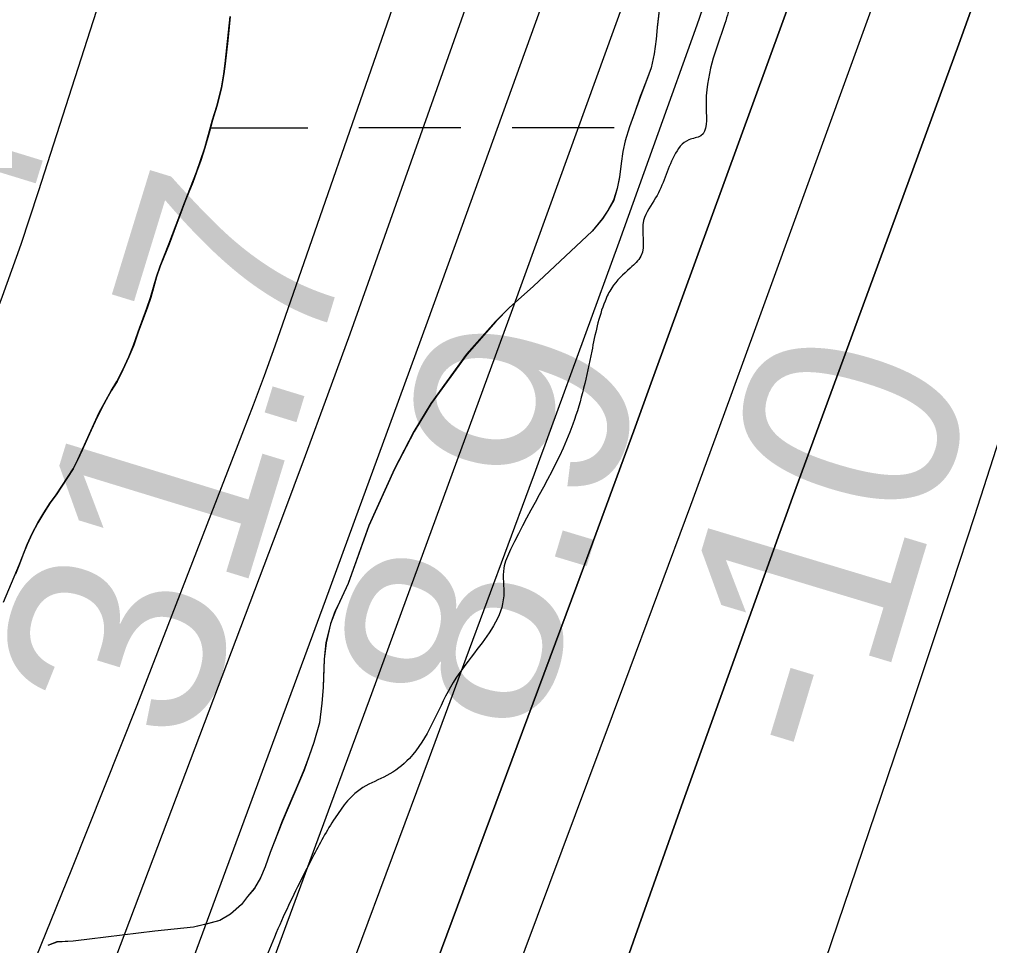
# Model space of a CAD drawing. Extents: x 3297716 to 3335574, y 688621 to 713991.
# Drawn here: x 3320949.3 to 3321253.1, y 697323.4 to 697613.5 of the extents above; entities that cross this region are included whole.
import ezdxf

# ---------------------------------------------------------------- set-up
doc = ezdxf.new("R2010")
doc.units = 0
for name, color, linetype in [('V-RIVR-EDGE', 7, 'Continuous'), ('V-RIVR-RANG', 7, 'Continuous'), ('V-SITE-VEGE', 7, 'Continuous'), ('V-TOPO-DPTH', 7, 'Continuous'), ('V-TOPO-MAJR', 7, 'Continuous'), ('V-TOPO-MINR', 7, 'Continuous'), ('V-TOPO-SHOR', 7, 'Continuous'), ('V-TOPO-WATR', 7, 'Continuous'), ('V-WETL-SWMP', 7, 'Continuous')]:
    doc.layers.add(name, color=color, linetype=linetype)

msp = doc.modelspace()

# ---------------------------------------------------------------- linework, layer by layer
at = {"layer": 'V-RIVR-EDGE'}
msp.add_spline([(3321618.45, 701061.3), (3321639.17, 701040.92), (3321661.92, 701020.55), (3321674.32, 701007.67), (3321694.16, 700986.07), (3321717.72, 700957.41), (3321720.61, 700953.26), (3321724.75, 700950.76), (3321726.82, 700949.51), (3321730.12, 700946.19), (3321742.93, 700927.09), (3321753.65, 700905.93), (3321756.11, 700893.9), (3321759.81, 700884.36), (3321768.06, 700867.34), (3321776.73, 700853.23), (3321786.64, 700837.46), (3321794.49, 700827.9), (3321804.41, 700817.1), (3321812.69, 700810.04), (3321821.8, 700809.18), (3321830.09, 700806.68), (3321833.39, 700803.77), (3321835.87, 700798.79), (3321840.83, 700792.97), (3321849.52, 700787.56), (3321852, 700783.83), (3321866.46, 700765.14), (3321875.54, 700751.02), (3321880.08, 700741.06), (3321885.01, 700725.72), (3321889.55, 700717), (3321895.75, 700710.35), (3321901.94, 700699.15), (3321908.12, 700684.63), (3321912.22, 700664.31), (3321919.16, 700623.67), (3321922, 700598.79), (3321922.33, 700564.8), (3321921.8, 700517.55), (3321919.28, 700502.22), (3321912.99, 700476.13), (3321905.84, 700433.04), (3321899.49, 700379.59), (3321893.61, 700348.1), (3321887.31, 700316.2), (3321880.2, 700288.86), (3321874.74, 700259.03), (3321869.25, 700218.84), (3321863.73, 700164.56), (3321860.77, 700141.35), (3321859.51, 700133.9), (3321857.38, 700109.86), (3321857.72, 700080.85), (3321854.3, 700038.58), (3321847.95, 699987.61), (3321847.83, 699937.46), (3321848.6, 699913.83), (3321849.33, 699873.21), (3321853.78, 699830.51), (3321854.96, 699803.15), (3321853.26, 699786.99), (3321851.54, 699762.54), (3321847.36, 699747.63), (3321844.45, 699743.9), (3321843.17, 699728.57), (3321839.41, 699718.22), (3321831.1, 699708.71), (3321827.36, 699705.81), (3321826.94, 699701.67), (3321826.9, 699687.16), (3321823.15, 699678.88), (3321813.6, 699670.62), (3321798.66, 699664.44), (3321785.76, 699644.16), (3321779.93, 699632.57), (3321773.21, 699598.6), (3321768.1, 699540.58), (3321765.15, 699519.86), (3321762.59, 699492.93), (3321757.53, 699458.54), (3321751.27, 699439.49), (3321741.26, 699415.47), (3321732.08, 699391.04), (3321722.08, 699368.27), (3321716.24, 699354.61), (3321712.46, 699334.72), (3321711.17, 699313.17), (3321708.16, 699269.24), (3321710.2, 699258.88), (3321713.08, 699250.99), (3321718.86, 699240.62), (3321727.54, 699231.89), (3321733.75, 699226.9), (3321735.8, 699219.85), (3321729.5, 699186.29), (3321720.32, 699159.37), (3321709.07, 699134.53), (3321700.31, 699115.49), (3321685.36, 699100.6), (3321679.12, 699094.4), (3321674.96, 699087.37), (3321674.54, 699083.64), (3321670.34, 699063.75), (3321660.32, 699031.86), (3321651.17, 699018.62), (3321638.28, 699002.49), (3321632.02, 698987.58), (3321625.76, 698968.12), (3321619.46, 698936.22), (3321615.66, 698908.04), (3321607.29, 698875.32), (3321593.49, 698825.61), (3321583.49, 698805.33), (3321580.14, 698792.07), (3321580.11, 698777.57), (3321580.08, 698768.03), (3321572.16, 698748.16), (3321567.94, 698717.91), (3321559.1, 698663.64), (3321555.74, 698647.06), (3321554.07, 698638.36), (3321550.73, 698631.74), (3321551.53, 698617.65), (3321548.59, 698601.9), (3321548.13, 698586.15), (3321543.97, 698577.46), (3321538.14, 698566.28), (3321534.37, 698551.37), (3321535.17, 698541.42), (3321533.49, 698532.72), (3321521.4, 698502.08), (3321503.45, 698451.14), (3321490.53, 698421.75), (3321481.38, 698409.33), (3321476.81, 698403.96), (3321474.3, 698395.26), (3321466.79, 698374.55), (3321458.45, 698355.09), (3321454.28, 698343.91), (3321453.02, 698339.36), (3321455.92, 698336.45), (3321456.74, 698333.13), (3321454.65, 698329.4), (3321448.83, 698321.96), (3321440.11, 698313.69), (3321430.98, 698308.32), (3321420.6, 698301.3), (3321418.1, 698296.34), (3321412.68, 698284.33), (3321407.28, 698277.71), (3321395.61, 698252.46), (3321375.16, 698198.21), (3321359.31, 698158.46), (3321345.97, 698126.16), (3321337.19, 698093.85), (3321334.25, 698078.94), (3321334.23, 698070.24), (3321336.69, 698059.45), (3321328.74, 698032.12), (3321314.56, 697996.09), (3321306.62, 697968.76), (3321301.21, 697958.41), (3321293.31, 697951.38), (3321284.15, 697933.99), (3321274.57, 697915.37), (3321271.23, 697904.6), (3321272.45, 697893.82), (3321272.42, 697881.8), (3321266.57, 697862.33), (3321256.95, 697828.37), (3321254.44, 697817.6), (3321249.85, 697808.08), (3321241.51, 697787.79), (3321233.61, 697774.54), (3321226.53, 697762.13), (3321220.27, 697745.56), (3321216.1, 697733.97), (3321215.67, 697727.34), (3321217.73, 697725.67), (3321219.8, 697723.6), (3321219.37, 697718.62), (3321208.12, 697691.71), (3321197.7, 697668.11), (3321194.79, 697666.04), (3321191.06, 697666.05), (3321191.45, 697656.52), (3321188.95, 697651.55), (3321185.63, 697649.07), (3321180.24, 697647.84), (3321181.04, 697635.82), (3321179.37, 697630.85), (3321174.8, 697625.89), (3321172.29, 697619.26), (3321170.2, 697612.22), (3321164.33, 697585.71), (3321162.65, 697577.01), (3321158.92, 697575.78), (3321154.35, 697570.81), (3321148.51, 697557.56), (3321144.77, 697550.53), (3321143.91, 697539.34), (3321140.58, 697535.62), (3321134.77, 697529.41), (3321132.68, 697525.27), (3321128.5, 697509.53), (3321122.64, 697486.75), (3321103.06, 697447.42), (3321100.98, 697441.63), (3321100.95, 697432.92), (3321091.79, 697415.12), (3321084.3, 697404.36), (3321071.4, 697382.01), (3321064.34, 697376.64), (3321056.87, 697372.93), (3321048.14, 697363.42), (3321041.07, 697351), (3321031.9, 697332.37), (3321023.56, 697312.08), (3321015.63, 697288.06), (3321006.43, 697254.51), (3320994.76, 697229.67), (3320983.51, 697207.32), (3320979.36, 697203.6), (3320975.6, 697193.66), (3320968.09, 697172.54), (3320962.64, 697145.61), (3320955.95, 697122.42), (3320943.84, 697086.8), (3320940.48, 697069.4), (3320936.31, 697061.12), (3320926.34, 697048.71), (3320920.93, 697043.34), (3320909.64, 697002.33), (3320899.61, 696969.2), (3320887.51, 696935.24), (3320880.84, 696920.33), (3320879.58, 696912.46), (3320883.28, 696900.43), (3320882.85, 696894.63), (3320876.18, 696878.07), (3320871.56, 696854.04), (3320866.95, 696835.81), (3320859.86, 696815.94), (3320857.35, 696806.82), (3320853.17, 696794.4), (3320849.83, 696784.46), (3320847.3, 696766.64), (3320843.13, 696755.46), (3320836.06, 696746.78), (3320830.23, 696736.43), (3320825.62, 696714.06), (3320819.78, 696699.98), (3320814.39, 696700.82), (3320813.53, 696688.39), (3320798.51, 696648.22), (3320788.51, 696625.45), (3320782.7, 696621.73), (3320776.44, 696606.83), (3320773.11, 696599.38), (3320766.05, 696592.76), (3320752.32, 696573.31), (3320739.41, 696550.14), (3320720.25, 696512.05), (3320700.68, 696473.55), (3320668.58, 696401.51), (3320646.49, 696351.83), (3320619.82, 696291.38), (3320606.9, 696264.05), (3320587.72, 696216.85), (3320576.88, 696191.59), (3320559.79, 696152.26), (3320552.68, 696128.24), (3320546.41, 696106.29), (3320536.39, 696076.47), (3320526.77, 696040.43), (3320506.73, 695984.11), (3320462.47, 695850.34), (3320450.34, 695806.02), (3320441.99, 695784.08), (3320420.24, 695702.06), (3320413.95, 695672.23), (3320409.31, 695639.92), (3320408.02, 695624.17), (3320406.74, 695608.42), (3320408.37, 695594.32), (3320410.83, 695583.96), (3320416.18, 695571.92), (3320421.98, 695567.35), (3320430.26, 695563.18), (3320436.88, 695558.19), (3320439.76, 695552.38), (3320445.95, 695539.93), (3320448.82, 695529.15), (3320449.62, 695514.64), (3320448.35, 695507.18), (3320445.85, 695499.32), (3320439.61, 695490.63), (3320432.95, 695478.62), (3320425.04, 695464.14), (3320423.36, 695454.61), (3320416.68, 695438.87), (3320407.94, 695423.56), (3320400.05, 695416.95), (3320392.16, 695411.99), (3320377.64, 695405.4), (3320369.77, 695408.32), (3320357.76, 695410.42), (3320346.57, 695411.28), (3320320.43, 695400.15), (3320298.01, 695386.53), (3320249, 695343.13), (3320201.63, 695295.58), (3320188.34, 695286.49), (3320177.97, 695282.37), (3320168.43, 695279.5), (3320163.44, 695274.95), (3320158.02, 695258.8), (3320150.48, 695228.14), (3320140.07, 695207.45), (3320125.48, 695174.32), (3320115.05, 695149.48), (3320110.04, 695134.99), (3320108.37, 695129.6), (3320108.36, 695125.87), (3320112.48, 695115.91), (3320113.71, 695108.45), (3320113.28, 695102.65), (3320106.62, 695091.47), (3320104.12, 695086.92), (3320100.38, 695081.54), (3320098.3, 695077.82), (3320098.29, 695074.91), (3320104.89, 695063.71), (3320105.7, 695055.41), (3320108.15, 695041.32), (3320112.69, 695030.11), (3320122.19, 695016.41), (3320128.39, 695010.18), (3320133.76, 695004.36), (3320135.82, 694999.39), (3320135.81, 694993.17), (3320132.46, 694981.16), (3320110.39, 694941.42), (3320095, 694917.83), (3320080.04, 694902.95), (3320068.41, 694893.44), (3320055.95, 694881.45), (3320033.07, 694848.77), (3319991.89, 694787.94), (3319966.93, 694752.36), (3319939.88, 694710.15), (3319919.91, 694678.69), (3319900.35, 694647.24), (3319884.95, 694618.27), (3319831.21, 694511.88), (3319802.89, 694453.92), (3319782.47, 694411.28), (3319716.3, 694301.19), (3319680.91, 694240.35), (3319651.35, 694187.37), (3319580.16, 694059.05), (3319556.78, 694017.46)], degree=3, dxfattribs=at)
at = {"layer": 'V-SITE-VEGE'}
for points in [[(3321150.41, 697622.61), (3321148.99, 697611.01), (3321148.67, 697607.29), (3321148.09, 697602.72), (3321147.14, 697598.35), (3321143.75, 697589.3), (3321140.37, 697579.81), (3321138.99, 697575.46), (3321138.3, 697572.1), (3321137.71, 697568.38), (3321137.21, 697564.13), (3321136.53, 697560.49), (3321135.41, 697556.86), (3321133.57, 697553.66), (3321131.91, 697551.08), (3321128.63, 697547.17), (3321110.3, 697529.96), (3321102.65, 697523.18), (3321098.44, 697518.9), (3321089.37, 697508.58), (3321078.19, 697493.19), (3321072.85, 697484.39), (3321066.75, 697472.67), (3321058.73, 697454.92), (3321052.25, 697436.83), (3321048.22, 697428.21), (3321046.75, 697424.13), (3321045.29, 697418.19), (3321044.71, 697413.06), (3321044.42, 697404.21), (3321044.01, 697399.34), (3321043.26, 697393.14), (3321041.53, 697387.03), (3321038.41, 697378.33), (3321031.63, 697362.36), (3321027.8, 697352.51), (3321026.25, 697348.08), (3321024.77, 697344.62), (3321022.93, 697341.33), (3321020.74, 697338.75), (3321018.81, 697336.26), (3321015.38, 697333.22), (3321012.04, 697331.25), (3321008.15, 697330.17), (3321003.82, 697329.16), (3320991.71, 697327.92), (3320966.15, 697324.77), (3320960.98, 697324.52), (3320958.16, 697323.38)], [(3320944.31, 697430.92), (3320949.3, 697442.85), (3320951.72, 697449.04), (3320953.29, 697452.46), (3320955.08, 697455.81), (3320956.94, 697458.94), (3320958.95, 697462.07), (3320960.82, 697464.55), (3320966.12, 697472.74), (3320967.6, 697475.6), (3320974.33, 697490.4), (3320978.05, 697497.17), (3320979.84, 697500.08), (3320981.71, 697503.72), (3320983.56, 697507.8), (3320985.06, 697511.44), (3320986.48, 697515.58), (3320989.25, 697523), (3320990.39, 697526.42), (3320992.23, 697532.89), (3320993.37, 697536.23), (3320996.14, 697543.07), (3321000.98, 697556.01), (3321004.76, 697565.62), (3321006.04, 697569.25), (3321007.39, 697573.25), (3321009.79, 697581.97), (3321011.14, 697586.33), (3321012.54, 697592.08), (3321013.31, 697596.43), (3321013.72, 697599.63), (3321015.29, 697614.43)]]:
    msp.add_lwpolyline(points, dxfattribs=at)
at = {"layer": 'V-TOPO-DPTH'}
for points in [[(3320951.21, 696763.93), (3321098.41, 697199.88), (3321112.82, 697242.17), (3321127.4, 697284.41), (3321142.21, 697326.56), (3321157.18, 697368.65), (3321183.41, 697441.76), (3321185.39, 697447.26), (3321187.38, 697452.75), (3321189.38, 697458.24), (3321191.39, 697463.73), (3321224.83, 697554.73), (3321243.43, 697605.76), (3321261.84, 697656.87), (3321279.97, 697708.07), (3321297.91, 697759.34), (3321459.61, 698225.45)], [(3321459.61, 698225.45), (3321297.91, 697759.34), (3321279.97, 697708.07), (3321261.84, 697656.87), (3321243.43, 697605.76), (3321224.83, 697554.73), (3321191.39, 697463.73), (3321189.38, 697458.24), (3321187.38, 697452.75), (3321185.39, 697447.26), (3321183.41, 697441.76), (3321157.18, 697368.65), (3321142.21, 697326.56), (3321127.4, 697284.41), (3321112.82, 697242.17), (3321098.41, 697199.88), (3320951.21, 696763.93)], [(3321234.24, 697890.05), (3321210.69, 697821.93), (3321186.89, 697753.89), (3321162.72, 697685.98), (3321138.3, 697618.16), (3321118.32, 697563.12), (3321103.68, 697522.89), (3321089.01, 697482.68), (3321074.29, 697442.49), (3321059.53, 697402.3), (3321045.98, 697365.47), (3321024.37, 697306.89), (3321002.7, 697248.34), (3320980.95, 697189.83), (3320959.13, 697131.33), (3320828.57, 696782.03)], [(3320588.09, 696072.84), (3320617.98, 696140.83), (3320640.43, 696192.56), (3320662.54, 696244.44), (3320684.15, 696296.52), (3320705.42, 696348.75), (3320835.47, 696672.57), (3320849.18, 696706.99), (3320862.76, 696741.47), (3320876.15, 696776.02), (3320889.4, 696810.62), (3320919.22, 696889.12), (3320947.21, 696963.04), (3320975.1, 697037), (3321002.82, 697111.01), (3321030.45, 697185.07), (3321123.81, 697436.16), (3321129.8, 697452.31), (3321135.76, 697468.46), (3321141.69, 697484.62), (3321147.59, 697500.8), (3321251.64, 697786.6), (3321280.03, 697865.53)], [(3320588.09, 696072.84), (3320617.98, 696140.83), (3320640.43, 696192.56), (3320662.54, 696244.44), (3320684.15, 696296.52), (3320705.42, 696348.75), (3320835.47, 696672.57), (3320849.18, 696706.99), (3320862.76, 696741.47), (3320876.15, 696776.02), (3320889.4, 696810.62), (3320919.22, 696889.12), (3320947.21, 696963.04), (3320975.1, 697037), (3321002.82, 697111.01), (3321030.45, 697185.07), (3321123.81, 697436.16), (3321129.8, 697452.31), (3321135.76, 697468.46), (3321141.69, 697484.62), (3321147.59, 697500.8), (3321251.64, 697786.6), (3321280.03, 697865.53)]]:
    msp.add_lwpolyline(points, dxfattribs=at)
at = {"layer": 'V-TOPO-MAJR'}
for points in [[(3321276.4, 698270.98), (3321140.28, 697840.73), (3321122.06, 697783.97), (3321103.52, 697727.32), (3321084.51, 697670.83), (3321065.18, 697614.44), (3321032.51, 697520.44), (3321029.23, 697511.15), (3321025.88, 697501.89), (3321022.43, 697492.66), (3321018.92, 697483.45), (3320986, 697398.63), (3320965.63, 697347.18), (3320944.79, 697295.93), (3320923.25, 697244.96), (3320901.24, 697194.19), (3320732.48, 696812.2)], [(3320678, 696994.03), (3320747.81, 697110.76), (3320785.76, 697177.47), (3320821.72, 697245.19), (3320854.7, 697314.4), (3320885.69, 697384.62), (3320931.38, 697494.57), (3320937.82, 697510.64), (3320944, 697526.82), (3320949.77, 697543.14), (3320955.27, 697559.56), (3320994.52, 697681.75), (3321018.65, 697759.57), (3321041.73, 697837.69), (3321063.24, 697916.25)]]:
    msp.add_lwpolyline(points, dxfattribs=at)
at = {"layer": 'V-TOPO-MINR'}
for points in [[(3321373.67, 698236.68), (3321185, 697680.06), (3321173.27, 697645.84), (3321161.38, 697611.69), (3321149.25, 697577.61), (3321136.96, 697543.59), (3321115.47, 697484.75), (3321113.81, 697480.19), (3321112.14, 697475.64), (3321110.46, 697471.09), (3321108.78, 697466.54), (3321089.12, 697413.36), (3321077.58, 697382.23), (3321066.02, 697351.11), (3321054.41, 697320.01), (3321042.78, 697288.91), (3320858, 696795.98)], [(3321459.61, 698225.45), (3321297.91, 697759.34), (3321279.97, 697708.07), (3321261.84, 697656.87), (3321243.43, 697605.76), (3321224.83, 697554.73), (3321191.39, 697463.73), (3321189.38, 697458.24), (3321187.38, 697452.75), (3321185.39, 697447.26), (3321183.41, 697441.76), (3321157.18, 697368.65), (3321142.21, 697326.56), (3321127.4, 697284.41), (3321112.82, 697242.17), (3321098.41, 697199.88), (3320951.21, 696763.93)], [(3321431.92, 698210.78), (3321179.81, 697516.92), (3321169.65, 697489.08), (3321159.44, 697461.26), (3321149.16, 697433.47), (3321138.82, 697405.7), (3320889.28, 696738.31), (3320888.95, 696737.45), (3320887.64, 696734.01), (3320886.63, 696731.44), (3320857.31, 696656.47), (3320842.31, 696618.13), (3320827.31, 696579.78), (3320812.32, 696541.44), (3320797.33, 696503.09), (3320610.55, 696025.15)], [(3321325.14, 698205.67), (3321087.49, 697547.79), (3321076.94, 697518.68), (3321066.34, 697489.57), (3321055.69, 697460.5), (3321044.99, 697431.43), (3320850.7, 696905.25)], [(3321400.9, 697932.64), (3321368.83, 697833.43), (3321336.89, 697734.18), (3321305.05, 697634.9), (3321255.17, 697479.05), (3321248.28, 697457.69), (3321241.31, 697436.36), (3321234.22, 697415.06), (3321227.07, 697393.78), (3321044.59, 696856), (3321035.65, 696829.68), (3321026.71, 696803.36), (3321017.76, 696777.05), (3321008.8, 696750.74), (3320999.96, 696724.38), (3320991.3, 696697.97), (3320982.9, 696671.48), (3320974.68, 696644.93), (3320965.39, 696614.44), (3320952.44, 696572.67), (3320939.2, 696531), (3320925.52, 696489.47), (3320911.56, 696448.03), (3320764.65, 696019.55)], [(3321234.24, 697890.05), (3321210.69, 697821.93), (3321186.89, 697753.89), (3321162.72, 697685.98), (3321138.3, 697618.16), (3321118.32, 697563.12), (3321103.68, 697522.89), (3321089.01, 697482.68), (3321074.29, 697442.49), (3321059.53, 697402.3), (3321045.98, 697365.47), (3321024.37, 697306.89), (3321002.7, 697248.34), (3320980.95, 697189.83), (3320959.13, 697131.33), (3320828.57, 696782.03)], [(3321170.18, 697846.38), (3321059.57, 697534.01), (3321052.73, 697514.9), (3321045.81, 697495.83), (3321038.77, 697476.8), (3321031.64, 697457.8), (3320916.99, 697155.13), (3320892.34, 697091.36), (3320867.09, 697027.83), (3320840.98, 696964.65), (3320814.27, 696901.71), (3320785.91, 696836.11), (3320772.82, 696806.21), (3320759.55, 696776.39), (3320746.02, 696746.69), (3320732.3, 696717.07), (3320688.7, 696624), (3320653.92, 696547.53), (3320620.3, 696470.57), (3320588.43, 696392.88), (3320557.72, 696314.69), (3320485.16, 696123.68), (3320476.43, 696099.82)]]:
    msp.add_lwpolyline(points, dxfattribs=at)
at = {"layer": 'V-TOPO-SHOR'}
msp.add_lwpolyline([(3321015.29, 697614.43), (3321014.95, 697611.17), (3321014.54, 697606.89), (3321013.72, 697599.63), (3321013.31, 697596.43), (3321012.54, 697592.08), (3321011.14, 697586.33), (3321009.79, 697581.97), (3321008.66, 697577.97), (3321007.39, 697573.25), (3321006.04, 697569.25), (3321004.76, 697565.62), (3321003.55, 697562.42), (3321002.34, 697559.36), (3321000.98, 697556.01), (3320999.49, 697552.09), (3320998.35, 697549.03), (3320996.14, 697543.07), (3320993.37, 697536.23), (3320992.23, 697532.89), (3320991.24, 697529.47), (3320990.39, 697526.42), (3320989.25, 697523), (3320987.69, 697518.85), (3320986.48, 697515.58), (3320985.06, 697511.44), (3320983.56, 697507.8), (3320981.71, 697503.72), (3320979.85, 697500.08), (3320978.05, 697497.17), (3320976.05, 697493.6), (3320974.33, 697490.4), (3320972.9, 697487.34), (3320971.69, 697484.58), (3320968.95, 697478.58), (3320967.6, 697475.6), (3320966.12, 697472.74), (3320964.37, 697469.97), (3320960.82, 697464.55), (3320958.95, 697462.07), (3320956.94, 697458.94), (3320955.08, 697455.81), (3320953.29, 697452.46), (3320951.72, 697449.04), (3320950.58, 697446.2), (3320949.3, 697442.85), (3320948.02, 697439.73)], dxfattribs=at)
at = {"layer": 'V-TOPO-WATR'}
msp.add_lwpolyline([(3321280.03, 697865.53), (3321251.64, 697786.6), (3321147.59, 697500.8), (3321141.69, 697484.62), (3321135.76, 697468.46), (3321129.8, 697452.31), (3321123.81, 697436.16), (3321030.45, 697185.07), (3321002.82, 697111.01), (3320975.1, 697037), (3320947.21, 696963.04), (3320919.22, 696889.12), (3320889.4, 696810.62), (3320876.15, 696776.02), (3320862.76, 696741.47), (3320849.18, 696706.99), (3320835.47, 696672.57), (3320705.42, 696348.75), (3320684.15, 696296.52), (3320662.54, 696244.44), (3320640.43, 696192.56), (3320617.98, 696140.83), (3320588.09, 696072.84)], dxfattribs=at)
at = {"layer": 'V-WETL-SWMP'}
for p, q in [((3321149.71, 697617.31), (3321148.96, 697611.02)), ((3321013.69, 697599.64), (3321015.25, 697614.45)), ((3321148.96, 697611.02), (3321148.64, 697607.31)), ((3321148.64, 697607.31), (3321148.06, 697602.73)), ((3321148.06, 697602.73), (3321147.11, 697598.36)), ((3321013.28, 697596.44), (3321013.69, 697599.64)), ((3321147.11, 697598.36), (3321145.63, 697594.37)), ((3321012.51, 697592.09), (3321013.28, 697596.44)), ((3321145.63, 697594.37), (3321143.72, 697589.31)), ((3321011.1, 697586.35), (3321012.51, 697592.09)), ((3321143.72, 697589.31), (3321141.9, 697584.17)), ((3321009.76, 697581.99), (3321011.1, 697586.35)), ((3321141.9, 697584.17), (3321140.34, 697579.82)), ((3321007.36, 697573.26), (3321009.76, 697581.99)), ((3321009.09, 697579.55), (3321039.56, 697579.58)), ((3321055.56, 697579.59), (3321087.56, 697579.62)), ((3321103.56, 697579.63), (3321135.56, 697579.66)), ((3321140.34, 697579.82), (3321138.96, 697575.48)), ((3321006.01, 697569.27), (3321007.36, 697573.26)), ((3321138.96, 697575.48), (3321138.28, 697572.11)), ((3321138.28, 697572.11), (3321137.68, 697568.39)), ((3321004.73, 697565.63), (3321006.01, 697569.27)), ((3321137.68, 697568.39), (3321137.18, 697564.14)), ((3321000.95, 697556.03), (3321004.73, 697565.63)), ((3321137.18, 697564.14), (3321136.5, 697560.51)), ((3321136.5, 697560.51), (3321135.38, 697556.87)), ((3320996.11, 697543.08), (3321000.95, 697556.03)), ((3321135.38, 697556.87), (3321133.54, 697553.67)), ((3321133.54, 697553.67), (3321131.88, 697551.1)), ((3321131.88, 697551.1), (3321128.6, 697547.18)), ((3321128.6, 697547.18), (3321110.27, 697529.97)), ((3320993.34, 697536.24), (3320996.11, 697543.08)), ((3320992.2, 697532.9), (3320993.34, 697536.24)), ((3320990.36, 697526.43), (3320992.2, 697532.9)), ((3321110.27, 697529.97), (3321102.62, 697523.19)), ((3320989.22, 697523.01), (3320990.36, 697526.43)), ((3320986.45, 697515.59), (3320989.22, 697523.01)), ((3321102.62, 697523.19), (3321098.41, 697518.92)), ((3321098.41, 697518.92), (3321089.34, 697508.6)), ((3320985.03, 697511.45), (3320986.45, 697515.59)), ((3320983.53, 697507.81), (3320985.03, 697511.45)), ((3320981.68, 697503.74), (3320983.53, 697507.81)), ((3321089.34, 697508.6), (3321078.16, 697493.2)), ((3320979.82, 697500.1), (3320981.68, 697503.74)), ((3320978.02, 697497.18), (3320979.82, 697500.1)), ((3320974.3, 697490.41), (3320978.02, 697497.18)), ((3321078.16, 697493.2), (3321072.83, 697484.4)), ((3320967.57, 697475.61), (3320974.3, 697490.41)), ((3321072.83, 697484.4), (3321066.72, 697472.68)), ((3320960.79, 697464.57), (3320966.09, 697472.75)), ((3320966.09, 697472.75), (3320967.57, 697475.61)), ((3321066.72, 697472.68), (3321058.71, 697454.93)), ((3320958.92, 697462.09), (3320960.79, 697464.57)), ((3320956.91, 697458.95), (3320958.92, 697462.09)), ((3320955.05, 697455.82), (3320956.91, 697458.95)), ((3320953.26, 697452.47), (3320955.05, 697455.82)), ((3321058.71, 697454.93), (3321052.23, 697436.84)), ((3320951.69, 697449.05), (3320953.26, 697452.47)), ((3320949.27, 697442.87), (3320951.69, 697449.05)), ((3321052.23, 697436.84), (3321049.5, 697430.98)), ((3321049.5, 697430.98), (3321048.2, 697428.22)), ((3321048.2, 697428.22), (3321046.72, 697424.14)), ((3321046.72, 697424.14), (3321045.26, 697418.21)), ((3321045.26, 697418.21), (3321044.68, 697413.07)), ((3321044.68, 697413.07), (3321044.54, 697407.67)), ((3321044.54, 697407.67), (3321044.39, 697404.22)), ((3321044.39, 697404.22), (3321043.98, 697399.35)), ((3321043.98, 697399.35), (3321043.23, 697393.15)), ((3321043.23, 697393.15), (3321041.5, 697387.04)), ((3321041.5, 697387.04), (3321039.51, 697381.36)), ((3321039.51, 697381.36), (3321038.38, 697378.35)), ((3321038.38, 697378.35), (3321036.21, 697373.29)), ((3321036.21, 697373.29), (3321033.95, 697368.05)), ((3321033.95, 697368.05), (3321031.6, 697362.37)), ((3321031.6, 697362.37), (3321029.77, 697357.67)), ((3321029.77, 697357.67), (3321027.78, 697352.52)), ((3321027.78, 697352.52), (3321026.22, 697348.09)), ((3321026.22, 697348.09), (3321024.74, 697344.63)), ((3321024.74, 697344.63), (3321022.9, 697341.34)), ((3321022.9, 697341.34), (3321020.71, 697338.76)), ((3321018.78, 697336.27), (3321015.36, 697333.24)), ((3321020.71, 697338.76), (3321018.78, 697336.27)), ((3321015.36, 697333.24), (3321012.01, 697331.27)), ((3321008.12, 697330.18), (3321003.8, 697329.17)), ((3321012.01, 697331.27), (3321008.12, 697330.18)), ((3320991.68, 697327.93), (3320966.13, 697324.78)), ((3321003.8, 697329.17), (3320991.68, 697327.93)), ((3320960.95, 697324.53), (3320958.14, 697323.39)), ((3320966.13, 697324.78), (3320960.95, 697324.53))]:
    msp.add_line(p, q, dxfattribs=at)

# ---------------------------------------------------------------- texts
at = {"layer": 'V-RIVR-RANG'}
for s, rotation, p in [('23.4', 72.9383, (3320908.72, 697413.35)), ('31.7', 72.9383, (3321004.39, 697384.25)), ('8.9', 73.2255, (3321110.2, 697386.71)), ('-10', 73.2255, (3321211.73, 697377.06))]:
    msp.add_text(s, height=67, rotation=rotation, dxfattribs=at).set_placement(p)

doc.saveas('drawing.dxf')
